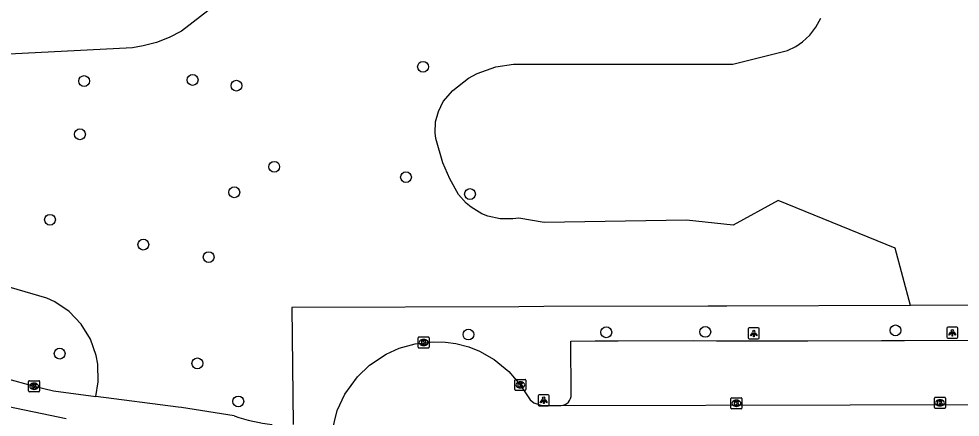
# Model space of a CAD drawing. Extents: x 160732 to 162105, y 387428 to 388479.
# Drawn here: x 160985.3 to 161070.4, y 387953.5 to 387989.5 of the extents above; entities that cross this region are included whole.
import ezdxf

# ---------------------------------------------------------------- set-up
doc = ezdxf.new("R2010")
doc.units = 0
for name, color, linetype in [('IMGEO_Boom', 7, 'Continuous'), ('IMGEO_Kolk', 7, 'Continuous'), ('IMGEO_Lichtpunt', 7, 'Continuous'), ('IMGEO_Loofbos', 7, 'Continuous'), ('IMGEO_Rijbaan_lokaal_open', 7, 'Continuous'), ('IMGEO_Voetpad_gesloten', 7, 'Continuous'), ('IMGEO_Voetpad_open', 7, 'Continuous')]:
    doc.layers.add(name, color=color, linetype=linetype)

msp = doc.modelspace()

# ---------------------------------------------------------------- linework, layer by layer
at = {"layer": 'IMGEO_Boom'}
for centre in [(161021.849, 387985.164), (161001.017, 387983.978), (160991.21, 387983.879), (161004.978, 387983.459), (160990.831, 387979.065), (161008.398, 387976.122), (161020.308, 387975.187), (161004.784, 387973.821), (161026.095, 387973.659), (160988.124, 387971.335), (160996.562, 387969.088), (161002.468, 387967.96), (161038.417, 387961.162), (161047.366, 387961.198), (161064.564, 387961.335), (161025.957, 387960.959), (160988.999, 387959.234), (161001.448, 387958.35), (161005.147, 387954.91)]:
    msp.add_circle(centre, 0.489, dxfattribs=at)
at = {"layer": 'IMGEO_Kolk'}
for p, q in [((161021.409, 387959.81), (161021.409, 387960.662)), ((161021.484, 387960.736), (161022.336, 387960.736)), ((161022.41, 387960.662), (161022.41, 387959.81)), ((161021.92, 387959.956), (161021.895, 387959.956)), ((161021.897, 387960.516), (161021.922, 387960.516)), ((161022.336, 387959.736), (161021.484, 387959.736)), ((160986.186, 387955.855), (160986.186, 387956.707)), ((160986.261, 387956.781), (160987.113, 387956.781)), ((160986.674, 387956.561), (160986.699, 387956.561)), ((160987.187, 387956.707), (160987.187, 387955.855)), ((161030.143, 387955.978), (161030.143, 387956.83)), ((161030.218, 387956.904), (161031.07, 387956.904)), ((161030.631, 387956.684), (161030.656, 387956.684)), ((161031.144, 387956.83), (161031.144, 387955.978)), ((160987.113, 387955.781), (160986.261, 387955.781)), ((160986.697, 387956.001), (160986.672, 387956.001)), ((161031.07, 387955.904), (161030.218, 387955.904)), ((161030.654, 387956.124), (161030.629, 387956.124)), ((161049.682, 387954.314), (161049.682, 387955.166)), ((161049.757, 387955.24), (161050.609, 387955.24)), ((161050.17, 387955.02), (161050.195, 387955.02)), ((161050.683, 387955.166), (161050.683, 387954.314)), ((161068.083, 387954.355), (161068.083, 387955.207)), ((161068.158, 387955.281), (161069.01, 387955.281)), ((161068.571, 387955.061), (161068.596, 387955.061)), ((161069.084, 387955.207), (161069.084, 387954.355)), ((161050.609, 387954.24), (161049.757, 387954.24)), ((161050.193, 387954.46), (161050.168, 387954.46)), ((161069.01, 387954.281), (161068.158, 387954.281)), ((161068.594, 387954.501), (161068.569, 387954.501))]:
    msp.add_line(p, q, dxfattribs=at)
for points in [[(161021.409, 387959.81), (161021.409, 387960.662)], [(161021.484, 387960.736), (161022.336, 387960.736)], [(161022.41, 387960.662), (161022.41, 387959.81)], [(161021.73, 387960.436), (161021.853, 387960.436), (161021.853, 387960.285), (161021.983, 387960.436), (161022.147, 387960.436), (161022.001, 387960.285), (161022.154, 387960.036), (161022.002, 387960.036), (161021.917, 387960.2), (161021.853, 387960.133), (161021.853, 387960.036), (161021.73, 387960.036), (161021.73, 387960.436)], [(161022.336, 387959.736), (161021.484, 387959.736)], [(160986.186, 387955.855), (160986.186, 387956.707)], [(160986.261, 387956.781), (160987.113, 387956.781)], [(160986.507, 387956.481), (160986.63, 387956.481), (160986.63, 387956.33), (160986.76, 387956.481), (160986.924, 387956.481), (160986.778, 387956.33), (160986.931, 387956.081), (160986.779, 387956.081), (160986.694, 387956.245), (160986.63, 387956.178), (160986.63, 387956.081), (160986.507, 387956.081), (160986.507, 387956.481)], [(160987.187, 387956.707), (160987.187, 387955.855)], [(161030.143, 387955.978), (161030.143, 387956.83)], [(161030.218, 387956.904), (161031.07, 387956.904)], [(161030.464, 387956.604), (161030.587, 387956.604), (161030.587, 387956.453), (161030.717, 387956.604), (161030.881, 387956.604), (161030.735, 387956.453), (161030.888, 387956.204), (161030.736, 387956.204), (161030.651, 387956.368), (161030.587, 387956.301), (161030.587, 387956.204), (161030.464, 387956.204), (161030.464, 387956.604)], [(161031.144, 387956.83), (161031.144, 387955.978)], [(160987.113, 387955.781), (160986.261, 387955.781)], [(161031.07, 387955.904), (161030.218, 387955.904)], [(161049.682, 387954.314), (161049.682, 387955.166)], [(161049.757, 387955.24), (161050.609, 387955.24)], [(161050.003, 387954.94), (161050.126, 387954.94), (161050.126, 387954.789), (161050.256, 387954.94), (161050.42, 387954.94), (161050.274, 387954.789), (161050.427, 387954.54), (161050.275, 387954.54), (161050.19, 387954.704), (161050.126, 387954.637), (161050.126, 387954.54), (161050.003, 387954.54), (161050.003, 387954.94)], [(161050.683, 387955.166), (161050.683, 387954.314)], [(161068.083, 387954.355), (161068.083, 387955.207)], [(161068.158, 387955.281), (161069.01, 387955.281)], [(161068.404, 387954.981), (161068.527, 387954.981), (161068.527, 387954.83), (161068.657, 387954.981), (161068.821, 387954.981), (161068.675, 387954.83), (161068.828, 387954.581), (161068.676, 387954.581), (161068.591, 387954.745), (161068.527, 387954.678), (161068.527, 387954.581), (161068.404, 387954.581), (161068.404, 387954.981)], [(161069.084, 387955.207), (161069.084, 387954.355)], [(161050.609, 387954.24), (161049.757, 387954.24)], [(161069.01, 387954.281), (161068.158, 387954.281)]]:
    msp.add_lwpolyline(points, dxfattribs=at)
for centre, start, end in [((161021.486, 387960.66), 91.55205, 178.44795), ((161021.486, 387960.66), 91.55205, 178.44795), ((161022.334, 387960.66), 1.55205, 88.44795), ((161022.334, 387960.66), 1.55205, 88.44795), ((161021.486, 387959.812), 181.55205, 268.44795), ((161021.486, 387959.812), 181.55205, 268.44795), ((161022.334, 387959.812), 271.55205, 358.44795), ((161022.334, 387959.812), 271.55205, 358.44795), ((160986.263, 387956.705), 91.55205, 178.44795), ((160986.263, 387956.705), 91.55205, 178.44795), ((160987.111, 387956.705), 1.55205, 88.44795), ((160987.111, 387956.705), 1.55205, 88.44795), ((161030.22, 387956.828), 91.55205, 178.44795), ((161030.22, 387956.828), 91.55205, 178.44795), ((161031.068, 387956.828), 1.55205, 88.44795), ((161031.068, 387956.828), 1.55205, 88.44795), ((160986.263, 387955.857), 181.55205, 268.44795), ((160986.263, 387955.857), 181.55205, 268.44795), ((160987.111, 387955.857), 271.55205, 358.44795), ((160987.111, 387955.857), 271.55205, 358.44795), ((161030.22, 387955.98), 181.55205, 268.44795), ((161030.22, 387955.98), 181.55205, 268.44795), ((161031.068, 387955.98), 271.55205, 358.44795), ((161031.068, 387955.98), 271.55205, 358.44795), ((161049.759, 387955.164), 91.55205, 178.44795), ((161049.759, 387955.164), 91.55205, 178.44795), ((161050.607, 387955.164), 1.55205, 88.44795), ((161050.607, 387955.164), 1.55205, 88.44795), ((161068.16, 387955.205), 91.55205, 178.44795), ((161068.16, 387955.205), 91.55205, 178.44795), ((161069.008, 387955.205), 1.55205, 88.44795), ((161069.008, 387955.205), 1.55205, 88.44795), ((161049.759, 387954.316), 181.55205, 268.44795), ((161049.759, 387954.316), 181.55205, 268.44795), ((161050.607, 387954.316), 271.55205, 358.44795), ((161050.607, 387954.316), 271.55205, 358.44795), ((161068.16, 387954.357), 181.55205, 268.44795), ((161068.16, 387954.357), 181.55205, 268.44795), ((161069.008, 387954.357), 271.55205, 358.44795), ((161069.008, 387954.357), 271.55205, 358.44795)]:
    msp.add_arc(centre, 0.0765, start, end, dxfattribs=at)
for centre, major_axis, ratio, start_param, end_param in [((161021.896, 387960.236), (-0.387, 0.002), 0.722429, 4.712389, 7.853982), ((161021.921, 387960.236), (-0.39, 0.002), 0.717154, 1.570796, 4.712389), ((160986.673, 387956.281), (-0.387, 0.002), 0.722429, 4.712389, 7.853982), ((160986.698, 387956.281), (-0.39, 0.002), 0.717154, 1.570796, 4.712389), ((161030.63, 387956.404), (-0.387, 0.002), 0.722429, 4.712389, 7.853982), ((161030.655, 387956.404), (-0.39, 0.002), 0.717154, 1.570796, 4.712389), ((161050.169, 387954.74), (-0.387, 0.002), 0.722429, 4.712389, 7.853982), ((161050.194, 387954.74), (-0.39, 0.002), 0.717154, 1.570796, 4.712389), ((161068.57, 387954.781), (-0.387, 0.002), 0.722429, 4.712389, 7.853982), ((161068.595, 387954.781), (-0.39, 0.002), 0.717154, 1.570796, 4.712389)]:
    msp.add_ellipse(centre, major_axis=major_axis, ratio=ratio, start_param=start_param, end_param=end_param, dxfattribs=at)
at = {"layer": 'IMGEO_Lichtpunt'}
for p, q in [((161052.157, 387961.557), (161051.349, 387961.557)), ((161052.157, 387961.557), (161051.349, 387961.557)), ((161069.204, 387961.529), (161069.204, 387960.722)), ((161069.204, 387961.529), (161069.204, 387960.722)), ((161070.106, 387961.624), (161069.298, 387961.624)), ((161070.106, 387961.624), (161069.298, 387961.624)), ((161070.2, 387960.722), (161070.2, 387961.529)), ((161070.2, 387960.722), (161070.2, 387961.529)), ((161051.255, 387961.462), (161051.255, 387960.655)), ((161051.255, 387961.462), (161051.255, 387960.655)), ((161052.251, 387960.655), (161052.251, 387961.462)), ((161052.251, 387960.655), (161052.251, 387961.462)), ((161051.349, 387960.561), (161052.157, 387960.561)), ((161051.349, 387960.561), (161052.157, 387960.561)), ((161069.298, 387960.628), (161070.106, 387960.628)), ((161069.298, 387960.628), (161070.106, 387960.628)), ((161032.264, 387955.416), (161032.264, 387954.609)), ((161032.264, 387955.416), (161032.264, 387954.609)), ((161033.166, 387955.511), (161032.358, 387955.511)), ((161033.166, 387955.511), (161032.358, 387955.511)), ((161033.26, 387954.609), (161033.26, 387955.416)), ((161033.26, 387954.609), (161033.26, 387955.416)), ((161032.358, 387954.515), (161033.166, 387954.515)), ((161032.358, 387954.515), (161033.166, 387954.515))]:
    msp.add_line(p, q, dxfattribs=at)
for points in [[(161051.629, 387961.126), (161051.668, 387961.098), (161051.48, 387960.836), (161051.442, 387960.863), (161051.629, 387961.126)], [(161051.731, 387961.078), (161051.778, 387961.078), (161051.778, 387960.756), (161051.731, 387960.756), (161051.731, 387961.078)], [(161051.841, 387961.098), (161051.879, 387961.125), (161052.066, 387960.863), (161052.027, 387960.835), (161051.841, 387961.098)], [(161069.578, 387961.193), (161069.617, 387961.165), (161069.429, 387960.903), (161069.391, 387960.93), (161069.578, 387961.193)], [(161069.68, 387961.145), (161069.727, 387961.145), (161069.727, 387960.823), (161069.68, 387960.823), (161069.68, 387961.145)], [(161069.79, 387961.165), (161069.828, 387961.192), (161070.015, 387960.93), (161069.976, 387960.902), (161069.79, 387961.165)], [(161032.638, 387955.08), (161032.677, 387955.052), (161032.489, 387954.79), (161032.451, 387954.817), (161032.638, 387955.08)], [(161032.74, 387955.032), (161032.787, 387955.032), (161032.787, 387954.71), (161032.74, 387954.71), (161032.74, 387955.032)], [(161032.85, 387955.052), (161032.888, 387955.079), (161033.075, 387954.817), (161033.036, 387954.789), (161032.85, 387955.052)]]:
    msp.add_lwpolyline(points, dxfattribs=at)
for centre in [(161051.754, 387961.26), (161069.703, 387961.327), (161032.763, 387955.214)]:
    msp.add_circle(centre, 0.0994, dxfattribs=at)
for centre, start, end in [((161051.349, 387961.462), 90, 180), ((161051.349, 387961.462), 90, 180), ((161052.157, 387961.462), 0, 90), ((161052.157, 387961.462), 0, 90), ((161069.298, 387961.529), 90, 180), ((161069.298, 387961.529), 90, 180), ((161070.106, 387961.529), 0, 90), ((161070.106, 387961.529), 0, 90), ((161051.349, 387960.655), 180, 270), ((161051.349, 387960.655), 180, 270), ((161052.157, 387960.655), 270, 0), ((161052.157, 387960.655), 270, 360), ((161069.298, 387960.722), 180, 270), ((161069.298, 387960.722), 180, 270), ((161070.106, 387960.722), 270, 0), ((161070.106, 387960.722), 270, 360), ((161032.358, 387955.416), 90, 180), ((161032.358, 387955.416), 90, 180), ((161033.166, 387955.416), 0, 90), ((161033.166, 387955.416), 0, 90), ((161032.358, 387954.609), 180, 270), ((161032.358, 387954.609), 180, 270), ((161033.166, 387954.609), 270, 0), ((161033.166, 387954.609), 270, 360)]:
    msp.add_arc(centre, 0.0946, start, end, dxfattribs=at)
at = {"layer": 'IMGEO_Loofbos'}
for points in [[(160998.735, 388029.418), (161000, 388029.323), (161000.871, 388029.257), (161007.021, 388019.002), (161006.99, 388010.72), (161006.235, 387999.998), (161005.778, 387995.861), (161005.138, 387993.942), (161002.794, 387990.53), (161000, 387988.374), (160998.902, 387987.814), (160997.751, 387987.372), (160996.56, 387987.053), (160995.593, 387986.889), (160983.24, 387986.241), (160978.217, 387986.277), (160973.225, 387986.838), (160970.234, 387987.432), (160967.129, 387988.286)], [(161065.909, 387963.585), (161064.526, 387968.754), (161053.965, 387973.083), (161049.873, 387970.861), (161045.683, 387971.292), (161032.804, 387971.074), (161030.519, 387971.487), (161029.955, 387971.405), (161028.816, 387971.42), (161027.706, 387971.671), (161027.176, 387971.882), (161026.198, 387972.464), (161025.759, 387972.829), (161025.052, 387973.624), (161024.266, 387975.021), (161023.631, 387976.493), (161022.997, 387978.697), (161022.941, 387979.19), (161022.986, 387980.18), (161023.235, 387981.138), (161023.678, 387982.024), (161024.546, 387983.035), (161025.967, 387984.131), (161026.755, 387984.561), (161028.445, 387985.164), (161030.04, 387985.395), (161049.866, 387985.389), (161054.809, 387986.647), (161055.56, 387987), (161056.158, 387987.427), (161056.806, 387988.014), (161057.368, 387988.735), (161057.82, 387989.567)], [(160992.274, 387955.362), (160992.492, 387956.692), (160992.448, 387958.271), (160992.303, 387959.048), (160991.773, 387960.537), (160990.946, 387961.882), (160989.857, 387963.027), (160988.553, 387963.92), (160987.839, 387964.259), (160961.623, 387971.888)]]:
    msp.add_lwpolyline(points, dxfattribs=at)
at = {"layer": 'IMGEO_Rijbaan_lokaal_open'}
for points in [[(161013.606, 387952.101), (161014.096, 387954.087), (161014.783, 387955.563), (161015.918, 387957.14), (161016.999, 387958.178), (161018.512, 387959.192), (161019.698, 387959.723), (161021.149, 387960.119), (161022.76, 387960.298), (161023.867, 387960.271), (161024.823, 387960.148), (161025.999, 387959.845), (161026.948, 387959.46), (161028.282, 387958.707), (161029.597, 387957.629), (161030.644, 387956.404), (161031.532, 387955.061), (161031.857, 387954.787), (161032.594, 387954.537), (161034.34, 387954.542)], [(161034.34, 387954.542), (161086.596, 387954.673)]]:
    msp.add_lwpolyline(points, dxfattribs=at)
at = {"layer": 'IMGEO_Voetpad_gesloten'}
for points in [[(160960.781, 387963.821), (160962.562, 387963.288), (160967.739, 387961.654), (160984.084, 387957.018), (160986.688, 387956.279), (160988.433, 387955.863), (160992.274, 387955.362)], [(161004.775, 387953.601), (161000, 387954.348), (160999.703, 387954.394), (160992.274, 387955.362)], [(160983.661, 387954.594), (160989.581, 387953.371)]]:
    msp.add_lwpolyline(points, dxfattribs=at)
msp.add_arc((161010.232, 387969.434), 16.747, 250.98329, 263.05187, dxfattribs=at)
at = {"layer": 'IMGEO_Voetpad_open'}
for points in [[(161065.909, 387963.585), (161049.31, 387963.534), (161047.618, 387963.529), (161032.769, 387963.484), (161030.521, 387963.477), (161009.997, 387963.415), (161010.109, 387952.836)], [(161085.039, 387963.643), (161065.909, 387963.585)], [(161035.256, 387955.531), (161035.219, 387960.365), (161037.425, 387960.384), (161039.495, 387960.378), (161046.276, 387960.408), (161048.371, 387960.395), (161054.547, 387960.397), (161056.647, 387960.398), (161063.286, 387960.42), (161065.382, 387960.423), (161085.642, 387960.46)]]:
    msp.add_lwpolyline(points, dxfattribs=at)
msp.add_arc((161034.272, 387955.524), 0.984, 273.95501, 0.43402, dxfattribs=at)

doc.saveas('drawing.dxf')
